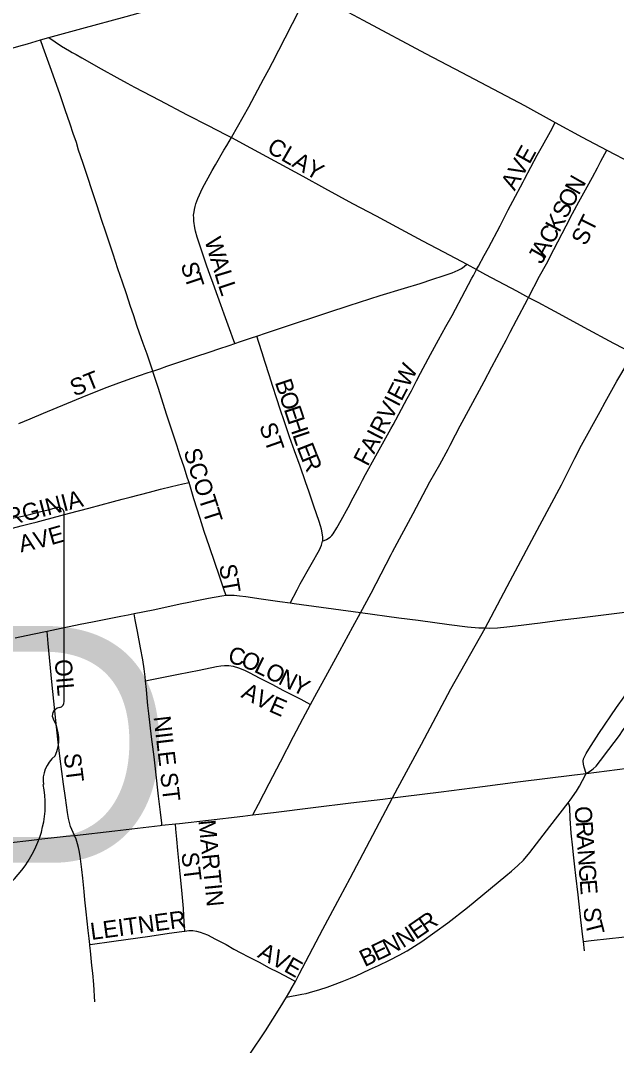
# Model space of a CAD drawing. Extents: x 1772825 to 1773716, y 1138558 to 1139032.
# Drawn here: x 1773337.37 to 1773344, y 1138869.86 to 1138881.27 of the extents above; entities that cross this region are included whole.
import ezdxf

# ---------------------------------------------------------------- set-up
doc = ezdxf.new("R2010")
doc.units = 0
for name, color, linetype in [('GM_X_City_Street', 7, 'Continuous'), ('GM_X_City_Street_Text', 7, 'Continuous'), ('GM_X_State_Route', 7, 'Continuous'), ('GM_X_State_Shield', 7, 'Continuous')]:
    doc.layers.add(name, color=color, linetype=linetype)

msp = doc.modelspace()

# ---------------------------------------------------------------- linework, layer by layer
at = {"layer": 'GM_X_City_Street'}
for points in [[(1773337.684, 1138881.081), (1773338.052, 1138881.183), (1773338.544, 1138881.316), (1773338.928, 1138881.422), (1773339.368, 1138881.556), (1773339.618, 1138881.632), (1773339.732, 1138881.662), (1773339.787, 1138881.674), (1773339.843, 1138881.683), (1773339.923, 1138881.692), (1773339.977, 1138881.696), (1773340.016, 1138881.696), (1773340.084, 1138881.695), (1773340.151, 1138881.692), (1773340.203, 1138881.687), (1773340.282, 1138881.677), (1773340.333, 1138881.668), (1773340.399, 1138881.654), (1773340.441, 1138881.642), (1773340.548, 1138881.608)], [(1773339.716, 1138879.967), (1773339.72, 1138879.975), (1773339.908, 1138880.311), (1773340.043, 1138880.562), (1773340.072, 1138880.617), (1773340.13, 1138880.726), (1773340.171, 1138880.803), (1773340.313, 1138881.08), (1773340.477, 1138881.397), (1773340.516, 1138881.492), (1773340.548, 1138881.608)], [(1773340.548, 1138881.608), (1773340.596, 1138881.585), (1773340.649, 1138881.559), (1773340.957, 1138881.394), (1773341.18, 1138881.275), (1773341.875, 1138880.905), (1773342.279, 1138880.692), (1773342.975, 1138880.325), (1773343.317, 1138880.135)], [(1773336.097, 1138880.622), (1773336.097, 1138880.623), (1773336.169, 1138880.643), (1773336.253, 1138880.666), (1773336.324, 1138880.687), (1773336.682, 1138880.791), (1773337.041, 1138880.894), (1773337.172, 1138880.933), (1773337.351, 1138880.985), (1773337.446, 1138881.013), (1773337.592, 1138881.055)], [(1773337.592, 1138881.055), (1773337.684, 1138881.081)], [(1773338.84, 1138877.369), (1773338.776, 1138877.557), (1773338.733, 1138877.675), (1773338.667, 1138877.863), (1773338.625, 1138877.993), (1773338.593, 1138878.089), (1773338.547, 1138878.23), (1773338.505, 1138878.357), (1773338.452, 1138878.508), (1773338.398, 1138878.67), (1773338.314, 1138878.927), (1773338.274, 1138879.045), (1773338.216, 1138879.22), (1773338.162, 1138879.385), (1773338.118, 1138879.525), (1773338.063, 1138879.689), (1773338.015, 1138879.827), (1773337.99, 1138879.912), (1773337.956, 1138880.013), (1773337.921, 1138880.118), (1773337.866, 1138880.276), (1773337.805, 1138880.454), (1773337.697, 1138880.757), (1773337.621, 1138880.971), (1773337.592, 1138881.055)], [(1773337.684, 1138881.081), (1773337.824, 1138880.987), (1773337.912, 1138880.934), (1773337.944, 1138880.915), (1773337.987, 1138880.891), (1773338.052, 1138880.855), (1773338.266, 1138880.734), (1773338.442, 1138880.636), (1773338.554, 1138880.574), (1773338.638, 1138880.528), (1773338.913, 1138880.384), (1773339.224, 1138880.22), (1773339.457, 1138880.103), (1773339.648, 1138880.003), (1773339.716, 1138879.967)], [(1773342.442, 1138878.498), (1773342.463, 1138878.537), (1773342.527, 1138878.655), (1773342.573, 1138878.741), (1773342.705, 1138878.987), (1773342.794, 1138879.163), (1773342.846, 1138879.261), (1773342.958, 1138879.475), (1773342.974, 1138879.506), (1773343.117, 1138879.773), (1773343.174, 1138879.875), (1773343.262, 1138880.035), (1773343.317, 1138880.135)], [(1773343.317, 1138880.135), (1773343.615, 1138879.974), (1773343.889, 1138879.828)], [(1773339.751, 1138877.675), (1773339.726, 1138877.746), (1773339.708, 1138877.799), (1773339.635, 1138878.002), (1773339.598, 1138878.106), (1773339.565, 1138878.199), (1773339.51, 1138878.345), (1773339.474, 1138878.443), (1773339.441, 1138878.538), (1773339.382, 1138878.714), (1773339.334, 1138878.861), (1773339.316, 1138878.926), (1773339.308, 1138878.963), (1773339.297, 1138879.038), (1773339.295, 1138879.073), (1773339.294, 1138879.105), (1773339.299, 1138879.142), (1773339.303, 1138879.167), (1773339.31, 1138879.199), (1773339.319, 1138879.229), (1773339.342, 1138879.289), (1773339.394, 1138879.403), (1773339.502, 1138879.6), (1773339.538, 1138879.666), (1773339.632, 1138879.826), (1773339.664, 1138879.879), (1773339.716, 1138879.967)], [(1773339.716, 1138879.967), (1773339.928, 1138879.854), (1773340.509, 1138879.537), (1773340.751, 1138879.404), (1773341.062, 1138879.235), (1773341.324, 1138879.097), (1773341.552, 1138878.973), (1773341.841, 1138878.82), (1773342.074, 1138878.697), (1773342.333, 1138878.557)], [(1773343.019, 1138878.189), (1773343.142, 1138878.424), (1773343.218, 1138878.561), (1773343.301, 1138878.723), (1773343.438, 1138878.985), (1773343.508, 1138879.124), (1773343.579, 1138879.252), (1773343.672, 1138879.419), (1773343.73, 1138879.527), (1773343.786, 1138879.631), (1773343.825, 1138879.705), (1773343.889, 1138879.828)], [(1773343.889, 1138879.828), (1773344.159, 1138879.685), (1773344.63, 1138879.439), (1773344.716, 1138879.393), (1773344.792, 1138879.353), (1773345.067, 1138879.21)], [(1773339.999, 1138877.759), (1773340.104, 1138877.793), (1773340.293, 1138877.857), (1773340.788, 1138878.022), (1773341.023, 1138878.098), (1773341.368, 1138878.209), (1773341.638, 1138878.292), (1773341.814, 1138878.345), (1773341.954, 1138878.391), (1773342.069, 1138878.428), (1773342.115, 1138878.444), (1773342.17, 1138878.463), (1773342.237, 1138878.491), (1773342.273, 1138878.511), (1773342.304, 1138878.534), (1773342.333, 1138878.557)], [(1773342.333, 1138878.557), (1773342.442, 1138878.498)], [(1773340.729, 1138875.476), (1773340.772, 1138875.494), (1773340.812, 1138875.52), (1773340.832, 1138875.54), (1773340.845, 1138875.557), (1773340.886, 1138875.623), (1773340.935, 1138875.709), (1773341.012, 1138875.851), (1773341.07, 1138875.956), (1773341.139, 1138876.088), (1773341.173, 1138876.154), (1773341.207, 1138876.219), (1773341.321, 1138876.425), (1773341.358, 1138876.49), (1773341.489, 1138876.727), (1773341.512, 1138876.77), (1773341.67, 1138877.062), (1773341.716, 1138877.149), (1773341.772, 1138877.26), (1773341.819, 1138877.347), (1773341.848, 1138877.401), (1773341.93, 1138877.554), (1773342.019, 1138877.718), (1773342.101, 1138877.865), (1773342.169, 1138877.989), (1773342.315, 1138878.26), (1773342.39, 1138878.403), (1773342.407, 1138878.433), (1773342.442, 1138878.498)], [(1773342.442, 1138878.498), (1773342.54, 1138878.445), (1773342.886, 1138878.26), (1773343.019, 1138878.189)], [(1773341.152, 1138874.677), (1773341.152, 1138874.677), (1773341.27, 1138874.895), (1773341.49, 1138875.325), (1773341.507, 1138875.358), (1773341.735, 1138875.784), (1773341.923, 1138876.135), (1773342.032, 1138876.33), (1773342.124, 1138876.501), (1773342.146, 1138876.542), (1773342.206, 1138876.657), (1773342.26, 1138876.759), (1773342.281, 1138876.798), (1773342.447, 1138877.106), (1773342.525, 1138877.253), (1773342.611, 1138877.417), (1773342.722, 1138877.625), (1773342.769, 1138877.714), (1773342.815, 1138877.802), (1773342.884, 1138877.934), (1773343.006, 1138878.165), (1773343.019, 1138878.189)], [(1773343.019, 1138878.189), (1773343.121, 1138878.134), (1773343.259, 1138878.061), (1773343.357, 1138878.01), (1773343.636, 1138877.856), (1773343.966, 1138877.68), (1773344.071, 1138877.623), (1773344.182, 1138877.561)], [(1773339.751, 1138877.675), (1773339.816, 1138877.697), (1773339.939, 1138877.739), (1773339.999, 1138877.759)], [(1773340.729, 1138875.476), (1773340.731, 1138875.483), (1773340.733, 1138875.503), (1773340.732, 1138875.52), (1773340.724, 1138875.566), (1773340.715, 1138875.608), (1773340.705, 1138875.645), (1773340.691, 1138875.694), (1773340.661, 1138875.781), (1773340.632, 1138875.866), (1773340.578, 1138876.02), (1773340.54, 1138876.134), (1773340.479, 1138876.309), (1773340.418, 1138876.48), (1773340.361, 1138876.638), (1773340.304, 1138876.804), (1773340.258, 1138876.945), (1773340.219, 1138877.059), (1773340.172, 1138877.208), (1773340.137, 1138877.315), (1773340.087, 1138877.475), (1773340.057, 1138877.571), (1773340.021, 1138877.688), (1773339.999, 1138877.759)], [(1773338.84, 1138877.369), (1773338.917, 1138877.395), (1773338.997, 1138877.422), (1773339.309, 1138877.528), (1773339.478, 1138877.584), (1773339.574, 1138877.616), (1773339.691, 1138877.655), (1773339.751, 1138877.675)], [(1773337.352, 1138876.785), (1773337.476, 1138876.836), (1773337.625, 1138876.899), (1773338.1, 1138877.096), (1773338.332, 1138877.19), (1773338.461, 1138877.238), (1773338.516, 1138877.257), (1773338.607, 1138877.289), (1773338.779, 1138877.348), (1773338.825, 1138877.363), (1773338.84, 1138877.369)], [(1773339.243, 1138876.129), (1773339.228, 1138876.176), (1773339.188, 1138876.299), (1773339.145, 1138876.426), (1773339.107, 1138876.544), (1773339.052, 1138876.711), (1773338.993, 1138876.89), (1773338.903, 1138877.173), (1773338.875, 1138877.265), (1773338.845, 1138877.353), (1773338.84, 1138877.369)], [(1773337.184, 1138875.592), (1773337.375, 1138875.644), (1773337.495, 1138875.676), (1773337.542, 1138875.688), (1773337.626, 1138875.71), (1773337.818, 1138875.76), (1773337.914, 1138875.785), (1773338.13, 1138875.843), (1773338.404, 1138875.918), (1773338.501, 1138875.942), (1773338.587, 1138875.964), (1773338.804, 1138876.022), (1773338.925, 1138876.054), (1773339.049, 1138876.083), (1773339.176, 1138876.113), (1773339.243, 1138876.129)], [(1773339.655, 1138874.869), (1773339.639, 1138874.92), (1773339.587, 1138875.073), (1773339.471, 1138875.413), (1773339.412, 1138875.584), (1773339.366, 1138875.729), (1773339.298, 1138875.946), (1773339.243, 1138876.129)], [(1773340.369, 1138874.784), (1773340.445, 1138874.934), (1773340.479, 1138875), (1773340.601, 1138875.216), (1773340.693, 1138875.379), (1773340.715, 1138875.43), (1773340.729, 1138875.476)], [(1773343.66, 1138872.889), (1773343.637, 1138872.959), (1773343.629, 1138872.992), (1773343.627, 1138873.025), (1773343.63, 1138873.051), (1773343.641, 1138873.076), (1773343.661, 1138873.113), (1773343.691, 1138873.158), (1773343.802, 1138873.333), (1773343.996, 1138873.622), (1773344.17, 1138873.861), (1773344.447, 1138874.227), (1773344.659, 1138874.502), (1773344.781, 1138874.654), (1773344.839, 1138874.724), (1773344.864, 1138874.752), (1773344.882, 1138874.773)], [(1773343.66, 1138872.889), (1773343.708, 1138872.917), (1773343.738, 1138872.94), (1773343.77, 1138872.971), (1773343.821, 1138873.033), (1773343.912, 1138873.155), (1773343.97, 1138873.234), (1773344.03, 1138873.312), (1773344.065, 1138873.362), (1773344.232, 1138873.59), (1773344.369, 1138873.777), (1773344.502, 1138873.963), (1773344.597, 1138874.091), (1773344.729, 1138874.268), (1773344.777, 1138874.332), (1773344.819, 1138874.39), (1773344.972, 1138874.587), (1773345.153, 1138874.806)], [(1773338.76, 1138873.921), (1773338.756, 1138873.964), (1773338.745, 1138874.054), (1773338.728, 1138874.154), (1773338.704, 1138874.287), (1773338.669, 1138874.468), (1773338.644, 1138874.599), (1773338.632, 1138874.665)], [(1773340.593, 1138873.656), (1773340.641, 1138873.747), (1773340.786, 1138874.011), (1773340.92, 1138874.256), (1773341.066, 1138874.523), (1773341.152, 1138874.677)], [(1773337.971, 1138872.2), (1773337.938, 1138872.267), (1773337.926, 1138872.3), (1773337.917, 1138872.328), (1773337.904, 1138872.386), (1773337.893, 1138872.453), (1773337.869, 1138872.618), (1773337.846, 1138872.77), (1773337.811, 1138873.052), (1773337.789, 1138873.236), (1773337.763, 1138873.479), (1773337.718, 1138873.908), (1773337.676, 1138874.336), (1773337.664, 1138874.47)], [(1773338.76, 1138873.921), (1773338.81, 1138873.931), (1773338.958, 1138873.961), (1773339.127, 1138873.994), (1773339.356, 1138874.039), (1773339.547, 1138874.078), (1773339.597, 1138874.087), (1773339.636, 1138874.091), (1773339.685, 1138874.091), (1773339.734, 1138874.083), (1773339.793, 1138874.065), (1773339.862, 1138874.038), (1773339.92, 1138874.009), (1773340.022, 1138873.955), (1773340.164, 1138873.883), (1773340.295, 1138873.814), (1773340.36, 1138873.781), (1773340.485, 1138873.716), (1773340.552, 1138873.679), (1773340.593, 1138873.656)], [(1773338.942, 1138872.313), (1773338.94, 1138872.336), (1773338.925, 1138872.46), (1773338.905, 1138872.637), (1773338.875, 1138872.908), (1773338.855, 1138873.073), (1773338.827, 1138873.298), (1773338.795, 1138873.556), (1773338.786, 1138873.645), (1773338.776, 1138873.73), (1773338.769, 1138873.825), (1773338.76, 1138873.921)], [(1773339.953, 1138872.427), (1773340.016, 1138872.549), (1773340.135, 1138872.779), (1773340.259, 1138873.018), (1773340.404, 1138873.299), (1773340.508, 1138873.498), (1773340.593, 1138873.656)], [(1773343.46, 1138872.564), (1773343.483, 1138872.593), (1773343.551, 1138872.692), (1773343.585, 1138872.749), (1773343.62, 1138872.812), (1773343.66, 1138872.889)], [(1773340.327, 1138870.4), (1773340.497, 1138870.431), (1773340.545, 1138870.44), (1773340.584, 1138870.45), (1773340.699, 1138870.484), (1773340.781, 1138870.511), (1773340.839, 1138870.532), (1773340.948, 1138870.573), (1773341.038, 1138870.61), (1773341.103, 1138870.638), (1773341.25, 1138870.705), (1773341.351, 1138870.752), (1773341.473, 1138870.811), (1773341.579, 1138870.865), (1773341.67, 1138870.915), (1773341.752, 1138870.965), (1773341.831, 1138871.017), (1773341.978, 1138871.121), (1773342.122, 1138871.228), (1773342.339, 1138871.398), (1773342.768, 1138871.748), (1773342.83, 1138871.8), (1773342.899, 1138871.863), (1773342.962, 1138871.924), (1773343.035, 1138872.011), (1773343.255, 1138872.297), (1773343.46, 1138872.564)], [(1773343.63, 1138871.019), (1773343.623, 1138871.07), (1773343.6, 1138871.26), (1773343.571, 1138871.538), (1773343.545, 1138871.753), (1773343.534, 1138871.848), (1773343.519, 1138871.984), (1773343.511, 1138872.06), (1773343.495, 1138872.224), (1773343.483, 1138872.387), (1773343.477, 1138872.51), (1773343.477, 1138872.516), (1773343.476, 1138872.522), (1773343.476, 1138872.525), (1773343.475, 1138872.531), (1773343.474, 1138872.534), (1773343.473, 1138872.537), (1773343.473, 1138872.539), (1773343.472, 1138872.543), (1773343.469, 1138872.549), (1773343.467, 1138872.554), (1773343.463, 1138872.56), (1773343.46, 1138872.564)], [(1773339.195, 1138871.135), (1773339.19, 1138871.232), (1773339.18, 1138871.387), (1773339.163, 1138871.591), (1773339.146, 1138871.77), (1773339.12, 1138872.033), (1773339.109, 1138872.158), (1773339.098, 1138872.269), (1773339.092, 1138872.328)], [(1773338.14, 1138870.985), (1773338.131, 1138871.053), (1773338.121, 1138871.142), (1773338.099, 1138871.35), (1773338.086, 1138871.482), (1773338.077, 1138871.576), (1773338.062, 1138871.725), (1773338.051, 1138871.819), (1773338.032, 1138871.968), (1773338.021, 1138872.031), (1773338.014, 1138872.065), (1773338.003, 1138872.107), (1773337.988, 1138872.157), (1773337.971, 1138872.2)], [(1773338.14, 1138870.985), (1773338.144, 1138870.985), (1773338.408, 1138871.021), (1773338.807, 1138871.077), (1773339.022, 1138871.11), (1773339.162, 1138871.131), (1773339.195, 1138871.135)], [(1773339.195, 1138871.135), (1773339.241, 1138871.14), (1773339.286, 1138871.14), (1773339.327, 1138871.135), (1773339.366, 1138871.123), (1773339.447, 1138871.091), (1773339.537, 1138871.046), (1773339.581, 1138871.024), (1773339.655, 1138870.985), (1773339.743, 1138870.934), (1773339.819, 1138870.893), (1773339.906, 1138870.847), (1773340.023, 1138870.788), (1773340.136, 1138870.726), (1773340.233, 1138870.676), (1773340.361, 1138870.609), (1773340.428, 1138870.574)], [(1773343.63, 1138871.019), (1773343.716, 1138871.028), (1773343.918, 1138871.052), (1773344.057, 1138871.067), (1773344.361, 1138871.107)], [(1773338.197, 1138870.348), (1773338.183, 1138870.54), (1773338.172, 1138870.666), (1773338.164, 1138870.751), (1773338.146, 1138870.915), (1773338.141, 1138870.975), (1773338.14, 1138870.985)], [(1773343.643, 1138870.913), (1773343.63, 1138871.019)]]:
    msp.add_lwpolyline(points, dxfattribs=at)
at = {"layer": 'GM_X_State_Route'}
for points in [[(1773342.536, 1138874.505), (1773342.571, 1138874.571), (1773342.814, 1138875.032), (1773343.146, 1138875.655), (1773343.386, 1138876.104), (1773343.536, 1138876.399), (1773343.61, 1138876.542), (1773343.816, 1138876.92), (1773343.872, 1138877.023), (1773344.003, 1138877.255), (1773344.127, 1138877.467), (1773344.182, 1138877.561), (1773344.359, 1138877.888), (1773344.579, 1138878.299), (1773344.724, 1138878.569), (1773344.848, 1138878.796), (1773345.067, 1138879.21), (1773345.094, 1138879.264)], [(1773342.536, 1138874.505), (1773342.468, 1138874.506), (1773342.34, 1138874.518), (1773342.136, 1138874.544), (1773341.792, 1138874.592), (1773341.577, 1138874.619), (1773341.152, 1138874.677), (1773340.413, 1138874.778), (1773340.369, 1138874.784), (1773340.254, 1138874.801), (1773340.046, 1138874.831), (1773339.875, 1138874.854), (1773339.806, 1138874.863), (1773339.747, 1138874.87), (1773339.7, 1138874.872), (1773339.658, 1138874.869), (1773339.655, 1138874.869), (1773339.608, 1138874.863), (1773339.459, 1138874.837), (1773339.33, 1138874.811), (1773339.221, 1138874.788), (1773339.164, 1138874.777), (1773338.846, 1138874.708), (1773338.632, 1138874.665), (1773338.568, 1138874.652), (1773338.486, 1138874.635), (1773338.354, 1138874.61), (1773338.171, 1138874.574), (1773338.032, 1138874.546), (1773337.771, 1138874.493), (1773337.664, 1138874.47), (1773337.502, 1138874.436), (1773337.311, 1138874.396)], [(1773344.149, 1138874.687), (1773343.557, 1138874.615), (1773343.392, 1138874.594), (1773343.15, 1138874.564), (1773343.056, 1138874.552), (1773342.936, 1138874.537), (1773342.778, 1138874.519), (1773342.674, 1138874.508), (1773342.59, 1138874.504), (1773342.536, 1138874.505)], [(1773341.508, 1138872.618), (1773341.567, 1138872.73), (1773341.828, 1138873.216), (1773342.155, 1138873.831), (1773342.536, 1138874.505)], [(1773341.508, 1138872.618), (1773341.626, 1138872.633), (1773342.047, 1138872.686), (1773342.506, 1138872.745), (1773342.901, 1138872.795), (1773343.529, 1138872.873), (1773343.66, 1138872.889), (1773344.121, 1138872.948), (1773344.143, 1138872.95), (1773344.602, 1138873.003), (1773344.891, 1138873.038), (1773345.098, 1138873.063), (1773345.164, 1138873.071), (1773345.653, 1138873.127), (1773345.689, 1138873.132), (1773346.417, 1138873.221), (1773347.115, 1138873.304), (1773347.475, 1138873.346), (1773347.836, 1138873.39), (1773348.05, 1138873.416)], [(1773337.266, 1138872.119), (1773337.462, 1138872.144), (1773337.519, 1138872.151), (1773337.605, 1138872.16), (1773337.778, 1138872.18), (1773337.876, 1138872.191), (1773337.971, 1138872.2), (1773338.419, 1138872.252), (1773338.924, 1138872.311), (1773338.942, 1138872.313), (1773339.092, 1138872.328), (1773339.139, 1138872.333), (1773339.459, 1138872.37), (1773339.841, 1138872.414), (1773339.953, 1138872.427), (1773340.183, 1138872.454), (1773340.624, 1138872.509), (1773341.043, 1138872.562), (1773341.399, 1138872.604), (1773341.508, 1138872.618)], [(1773340.379, 1138870.487), (1773340.381, 1138870.49), (1773340.427, 1138870.572), (1773340.428, 1138870.574), (1773340.47, 1138870.653), (1773340.733, 1138871.154), (1773340.923, 1138871.516), (1773341.035, 1138871.725), (1773341.508, 1138872.618)], [(1773337.243, 1138865.71), (1773337.386, 1138865.926), (1773337.536, 1138866.157), (1773337.726, 1138866.44), (1773337.932, 1138866.737), (1773338.278, 1138867.271), (1773338.359, 1138867.394), (1773338.41, 1138867.471), (1773338.672, 1138867.868), (1773338.863, 1138868.153), (1773339.063, 1138868.456), (1773339.406, 1138868.987), (1773339.632, 1138869.325), (1773339.765, 1138869.527), (1773339.921, 1138869.764), (1773340.093, 1138870.023), (1773340.258, 1138870.284), (1773340.327, 1138870.4), (1773340.379, 1138870.487)]]:
    msp.add_lwpolyline(points, dxfattribs=at)
at = {"layer": 'GM_X_State_Shield'}
for p, q in [((1773337.853, 1138873.689), (1773337.853, 1138875.783)), ((1773337.852, 1138873.69), (1773337.853, 1138873.689))]:
    msp.add_line(p, q, dxfattribs=at)
for centre, major_axis, start_param, end_param in [((1773335.505, 1138881.14), (6.99, 0), 4.814394, 5.042369), ((1773337.78, 1138875.792), (0.0734, 0), 6.141152, 7.989035), ((1773337.836, 1138873.536), (0.114, 0), 1.883978, 3.671073), ((1773337.775, 1138873.681), (0.0785, 0), 5.05454, 6.418171), ((1773337.113, 1138873.271), (0.682, 0), 5.934695, 6.695948), ((1773338.116, 1138872.813), (0.496, 0), 2.387724, 3.262537), ((1773335.896, 1138872.547), (1.748, 0), 5.101752, 6.440018)]:
    msp.add_ellipse(centre, major_axis=major_axis, ratio=0.8, start_param=start_param, end_param=end_param, dxfattribs=at)

# ---------------------------------------------------------------- texts
at = {"layer": 'GM_X_City_Street_Text'}
for s, height, rotation, p in [('CLAY', 0.1894, 330.0729, (1773340.097, 1138879.814)), ('AVE', 0.1894, 60.944, (1773342.865, 1138879.367)), ('N', 0.189, 60.3636, (1773343.577, 1138879.318)), ('O', 0.189, 62.3107, (1773343.501, 1138879.172)), ('S', 0.189, 62.9426, (1773343.44, 1138879.054)), ('K', 0.189, 61.9997, (1773343.361, 1138878.903)), ('ST', 0.1894, 63.4349, (1773343.655, 1138878.753)), ('C', 0.189, 60.9644, (1773343.286, 1138878.769)), ('W', 0.189, 286.7282, (1773339.413, 1138878.826)), ('A', 0.189, 60.9518, (1773343.205, 1138878.623)), ('J', 0.189, 60.9709, (1773343.165, 1138878.55)), ('S', 0.189, 285.5402, (1773339.149, 1138878.556)), ('A', 0.189, 286.7466, (1773339.476, 1138878.619)), ('T', 0.189, 288.7827, (1773339.188, 1138878.417)), ('L', 0.189, 286.7487, (1773339.524, 1138878.459)), ('L', 0.189, 288.4973, (1773339.564, 1138878.325)), ('ST', 0.1894, 21.8039, (1773337.966, 1138877.083)), ('FAIRVIEW', 0.1894, 62.6962, (1773341.231, 1138876.299)), ('B', 0.189, 288.458, (1773340.196, 1138877.245)), ('O', 0.189, 288.4769, (1773340.243, 1138877.103)), ('E', 0.189, 288.4609, (1773340.296, 1138876.945)), ('H', 0.189, 288.4558, (1773340.338, 1138876.818)), ('ST', 0.1894, 289.4453, (1773340.021, 1138876.757)), ('L', 0.189, 288.807, (1773340.392, 1138876.659)), ('E', 0.189, 291.3278, (1773340.438, 1138876.524)), ('SCOTT', 0.1894, 287.651, (1773339.18, 1138876.476)), ('R', 0.189, 292.7418, (1773340.488, 1138876.395)), ('VIRGINIA', 0.1894, 14.6567, (1773337.004, 1138875.584)), ('A', 0.189, 12.4245, (1773337.373, 1138875.349)), ('V', 0.189, 14.4821, (1773337.543, 1138875.387)), ('E', 0.189, 15.9436, (1773337.71, 1138875.43)), ('ST', 0.1894, 279.7922, (1773339.577, 1138875.205)), ('C', 0.189, 348.2139, (1773339.669, 1138874.12)), ('O', 0.189, 335.9776, (1773339.806, 1138874.092)), ('L', 0.189, 333.7038, (1773339.956, 1138874.025)), ('OIL', 0.1894, 274.9665, (1773337.748, 1138874.153)), ('O', 0.189, 333.347, (1773340.075, 1138873.966)), ('N', 0.189, 333.2981, (1773340.224, 1138873.892)), ('Y', 0.189, 332.8289, (1773340.373, 1138873.817)), ('A', 0.189, 332.5062, (1773339.812, 1138873.742)), ('V', 0.189, 333.0267, (1773339.961, 1138873.664)), ('E', 0.189, 336.3691, (1773340.121, 1138873.584)), ('NILE ST', 0.1894, 276.7123, (1773338.848, 1138873.52)), ('ST', 0.1894, 277.12, (1773337.848, 1138873.104)), ('O', 0.189, 273.9595, (1773343.531, 1138872.519)), ('MARTIN', 0.1894, 275.6219, (1773339.348, 1138872.365)), ('R', 0.189, 273.9611, (1773343.543, 1138872.352)), ('A', 0.189, 273.9377, (1773343.553, 1138872.203)), ('N', 0.189, 273.9638, (1773343.565, 1138872.036)), ('ST', 0.1894, 277.1351, (1773339.157, 1138872.003)), ('G', 0.189, 273.9595, (1773343.576, 1138871.87)), ('E', 0.189, 274.4938, (1773343.588, 1138871.702)), ('LEITNER', 0.1894, 7.7269, (1773338.158, 1138871.035)), ('R', 0.189, 34.6971, (1773341.879, 1138871.11)), ('S', 0.189, 273.636, (1773343.632, 1138871.396)), ('E', 0.189, 34.6294, (1773341.769, 1138871.034)), ('T', 0.189, 284.392, (1773343.646, 1138871.225)), ('N', 0.189, 26.2939, (1773341.454, 1138870.856)), ('N', 0.189, 32.3458, (1773341.622, 1138870.94)), ('A', 0.189, 332.1152, (1773339.995, 1138870.848)), ('E', 0.189, 25.8075, (1773341.332, 1138870.797)), ('V', 0.189, 332.1152, (1773340.143, 1138870.77)), ('B', 0.189, 25.8048, (1773341.197, 1138870.732)), ('E', 0.189, 330.1467, (1773340.288, 1138870.693))]:
    msp.add_text(s, height=height, rotation=rotation, dxfattribs=at).set_placement(p)
at = {"layer": 'GM_X_State_Shield'}
msp.add_text('18D', height=2.6367, dxfattribs=at).set_placement((1773332.611, 1138871.895))

doc.saveas('drawing.dxf')
